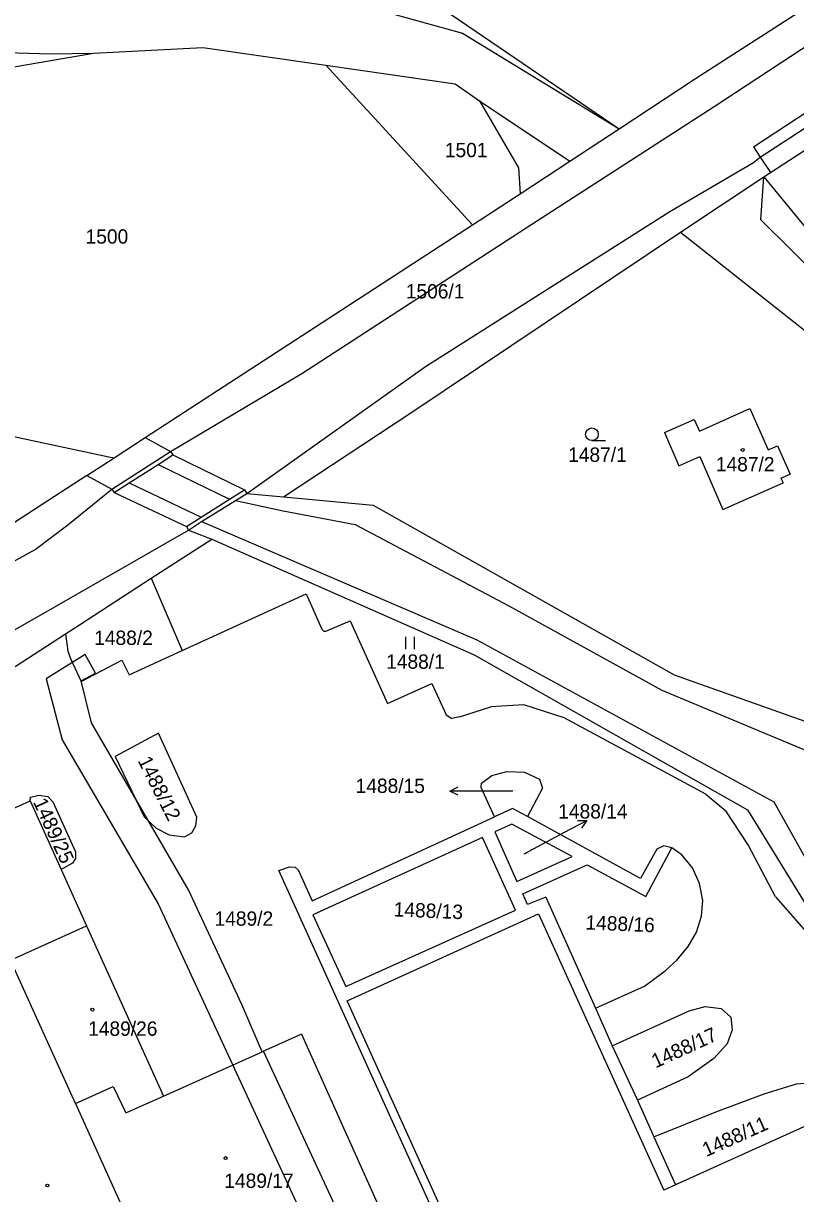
# Model space of a CAD drawing. Extents: x -785744 to -782822, y -1067550 to -1063910.
# Drawn here: x -784901.3 to -784809.8, y -1065835.5 to -1065696.7 of the extents above; entities that cross this region are included whole.
import ezdxf

# ---------------------------------------------------------------- set-up
doc = ezdxf.new("R2010")
doc.units = 0
for name, color, linetype in [('Hranice parcel', 7, 'Continuous'), ('Parcelní čísla', 7, 'Continuous'), ('Pop_ČP_popisy', 7, 'Continuous'), ('Vnitřní kresba', 7, 'Continuous'), ('Věcná břemena k části', 7, 'Continuous'), ('Značky budov', 7, 'Continuous'), ('Značky kultur', 7, 'Continuous')]:
    doc.layers.add(name, color=color, linetype=linetype)

msp = doc.modelspace()

# ---------------------------------------------------------------- linework, layer by layer
at = {"layer": 'Hranice parcel'}
msp.add_line((-784812.77, -1065714.42), (-784800.13, -1065706.17), dxfattribs=at)
for points in [[(-784814.77, -1065711.38), (-784738.36, -1065661.19)], [(-784854.45, -1065693.02), (-784830.7, -1065709.22)], [(-784821.64, -1065703.26), (-784804.49, -1065692.2)], [(-784859, -1065695.21), (-784849.26, -1065697.88)], [(-784849.26, -1065697.88), (-784830.7, -1065709.22)], [(-784918.98, -1065699.72), (-784898.14, -1065700.34)], [(-784910.36, -1065703.24), (-784893.05, -1065700.25)], [(-784898.14, -1065700.34), (-784893.05, -1065700.25)], [(-784893.05, -1065700.25), (-784880.07, -1065699.58)], [(-784880.07, -1065699.58), (-784865.48, -1065701.69)], [(-784865.48, -1065701.69), (-784850.14, -1065703.91)], [(-784865.48, -1065701.69), (-784848.1, -1065720.6)], [(-784850.14, -1065703.91), (-784847.25, -1065705.9)], [(-784830.7, -1065709.22), (-784821.64, -1065703.26)], [(-784847.25, -1065705.9), (-784836.56, -1065713.07)], [(-784836.56, -1065713.07), (-784830.7, -1065709.22)], [(-784813.96, -1065712.6), (-784808.64, -1065709.1)], [(-784814.77, -1065711.38), (-784813.96, -1065712.6)], [(-784813.96, -1065712.6), (-784812.77, -1065714.42)], [(-784842.42, -1065716.93), (-784836.56, -1065713.07)], [(-784823.44, -1065721.46), (-784813.54, -1065714.92)], [(-784813.9, -1065720), (-784813.54, -1065714.92)], [(-784813.54, -1065714.92), (-784812.77, -1065714.42)], [(-784813.54, -1065714.92), (-784802.69, -1065728.17)], [(-784848.1, -1065720.6), (-784842.42, -1065716.93)], [(-784886.9, -1065745.83), (-784848.1, -1065720.6)], [(-784813.9, -1065720), (-784784.65, -1065748.93)], [(-784855.42, -1065742.89), (-784823.44, -1065721.46)], [(-784823.44, -1065721.46), (-784808.12, -1065733.58)], [(-784870.51, -1065752.86), (-784855.42, -1065742.89)], [(-784821.19, -1065745.06), (-784815.22, -1065742.38)], [(-784815.22, -1065742.38), (-784813.02, -1065747.29)], [(-784907.14, -1065744.73), (-784891.23, -1065748.1)], [(-784825.34, -1065745.23), (-784821.79, -1065743.68)], [(-784821.79, -1065743.68), (-784821.19, -1065745.06)], [(-784890.59, -1065748.23), (-784886.9, -1065745.83)], [(-784886.9, -1065745.83), (-784883.91, -1065747.48)], [(-784825.34, -1065745.23), (-784823.62, -1065749.18)], [(-784883.91, -1065747.48), (-784883.64, -1065747.89)], [(-784813.02, -1065747.29), (-784811.93, -1065746.8)], [(-784811.93, -1065746.8), (-784810.42, -1065750.16)], [(-784893.83, -1065750.33), (-784890.59, -1065748.23)], [(-784891.23, -1065748.1), (-784890.59, -1065748.23)], [(-784883.64, -1065747.89), (-784875.12, -1065752.03)], [(-784823.62, -1065749.18), (-784821.13, -1065748.09)], [(-784821.13, -1065748.09), (-784818.41, -1065754.35)], [(-784893.83, -1065750.33), (-784916.42, -1065765.01)], [(-784893.83, -1065750.33), (-784890.84, -1065751.94)], [(-784811.51, -1065750.65), (-784810.42, -1065750.16)], [(-784818.41, -1065754.35), (-784811.26, -1065751.2)], [(-784811.51, -1065750.65), (-784811.26, -1065751.2)], [(-784890.84, -1065751.94), (-784890.57, -1065752.35)], [(-784890.57, -1065752.35), (-784882.02, -1065756.39)], [(-784875.12, -1065752.03), (-784874.86, -1065752.46)], [(-784874.86, -1065752.46), (-784870.51, -1065752.86)], [(-784870.51, -1065752.86), (-784859.86, -1065753.83)], [(-784859.86, -1065753.83), (-784824.19, -1065773.97)], [(-784882.02, -1065756.39), (-784881.76, -1065756.82)], [(-784881.76, -1065756.82), (-784879.01, -1065757.88)], [(-784886.19, -1065762.52), (-784879.01, -1065757.88)], [(-784879.01, -1065757.88), (-784847.89, -1065771.61)], [(-784894.7, -1065768.03), (-784886.19, -1065762.52)], [(-784886.19, -1065762.52), (-784883.83, -1065768.04)], [(-784882.53, -1065771.08), (-784867.83, -1065764.35), (-784865.97, -1065768.55), (-784865.72, -1065768.78), (-784865.49, -1065768.78), (-784862.61, -1065767.56)], [(-784896.34, -1065769.09), (-784894.7, -1065768.03)], [(-784883.83, -1065768.04), (-784882.53, -1065771.08)], [(-784862.61, -1065767.56), (-784858.15, -1065777.35)], [(-784902.34, -1065772.97), (-784896.34, -1065769.09)], [(-784896.34, -1065769.09), (-784896.06, -1065771.15), (-784895.76, -1065772.03), (-784894.49, -1065774.77), (-784889.67, -1065772.22), (-784888.82, -1065773.96), (-784882.53, -1065771.08)], [(-784847.89, -1065771.61), (-784815.48, -1065789.96)], [(-784858.15, -1065777.35), (-784852.92, -1065775.01)], [(-784852.92, -1065775.01), (-784851.22, -1065778.72)], [(-784824.19, -1065773.97), (-784806.21, -1065780.32)], [(-784849.65, -1065778.96), (-784845.91, -1065777.74)], [(-784842.02, -1065777.53), (-784845.91, -1065777.74)], [(-784837.23, -1065779.05), (-784842.02, -1065777.53)], [(-784851.22, -1065778.72), (-784850.53, -1065779.15)], [(-784849.65, -1065778.96), (-784850.53, -1065779.15)], [(-784820.43, -1065788.11), (-784837.23, -1065779.05)], [(-784885.31, -1065780.88), (-784890.47, -1065783.63), (-784887.04, -1065790.79), (-784885.61, -1065792.15), (-784884.05, -1065792.94), (-784882.25, -1065793.19), (-784881.39, -1065792.7), (-784880.88, -1065791.86), (-784880.79, -1065790.83), (-784885.31, -1065780.88)], [(-784845.48, -1065790.81), (-784847.06, -1065787.31), (-784847.02, -1065786.8), (-784845.8, -1065785.91), (-784844.03, -1065785.43), (-784841.94, -1065785.49), (-784840.15, -1065786.32), (-784839.77, -1065787.41), (-784841.56, -1065790.77)], [(-784924.06, -1065799.53), (-784900.56, -1065788.9)], [(-784900.56, -1065788.9), (-784900.52, -1065788.47)], [(-784900.56, -1065788.9), (-784896.87, -1065797.06)], [(-784900.52, -1065788.47), (-784899.53, -1065788.25), (-784898.46, -1065788.39), (-784897.85, -1065789.01), (-784895.15, -1065794.94), (-784895.17, -1065795.72), (-784895.54, -1065796.3), (-784896.87, -1065797.06)], [(-784820.43, -1065788.11), (-784818.04, -1065790.09)], [(-784843.33, -1065789.83), (-784845.48, -1065790.81)], [(-784841.56, -1065790.77), (-784843.33, -1065789.83)], [(-784815.41, -1065794.1), (-784818.04, -1065790.09)], [(-784815.48, -1065789.96), (-784806, -1065805.37)], [(-784867.12, -1065800.75), (-784845.48, -1065790.81)], [(-784845.44, -1065792.58), (-784842.82, -1065798.45), (-784836.28, -1065795.51), (-784843.41, -1065791.67), (-784845.44, -1065792.58)], [(-784824.47, -1065794.48), (-784825.39, -1065794.24), (-784826.22, -1065794.64), (-784828.15, -1065798.12), (-784841.56, -1065790.77)], [(-784867.01, -1065802.4), (-784863.11, -1065810.92), (-784843.01, -1065801.86), (-784846.92, -1065793.25), (-784867.01, -1065802.4)], [(-784839.38, -1065800.34), (-784841.55, -1065801.2), (-784842.14, -1065799.94), (-784834.51, -1065796.49), (-784827.52, -1065800.24), (-784824.47, -1065794.48)], [(-784833.49, -1065813.47), (-784827.68, -1065810.87), (-784825.26, -1065809.06), (-784823.82, -1065807.75), (-784822.52, -1065806.19), (-784821.51, -1065804.49), (-784820.92, -1065802.58), (-784820.76, -1065800.71), (-784821.16, -1065798.7), (-784822.02, -1065796.86), (-784823.28, -1065795.3), (-784824.47, -1065794.48)], [(-784812.15, -1065800.29), (-784815.41, -1065794.1)], [(-784896.87, -1065797.06), (-784893.86, -1065803.72)], [(-784871.04, -1065797.18), (-784869.8, -1065796.71), (-784869.1, -1065796.76), (-784868.77, -1065797.1), (-784867.12, -1065800.75)], [(-784849.6, -1065844.55), (-784871.04, -1065797.18)], [(-784812.15, -1065800.29), (-784807.15, -1065806.01)], [(-784839.38, -1065800.34), (-784833.49, -1065813.47)], [(-784862.96, -1065812.6), (-784840.25, -1065802.3)], [(-784840.25, -1065802.3), (-784825.4, -1065835.05)], [(-784902.86, -1065807.79), (-784893.86, -1065803.72)], [(-784893.86, -1065803.72), (-784884.73, -1065823.91)], [(-784895.18, -1065824.79), (-784902.86, -1065807.79)], [(-784848.56, -1065844.4), (-784862.96, -1065812.6)], [(-784833.49, -1065813.47), (-784831.52, -1065817.95)], [(-784831.52, -1065817.95), (-784822.41, -1065813.79)], [(-784822.41, -1065813.79), (-784820.5, -1065813.27), (-784818.6, -1065813.53), (-784817.45, -1065814.57), (-784817.29, -1065816.04), (-784817.88, -1065817.71), (-784819.46, -1065819.46), (-784822.53, -1065821.62), (-784828.54, -1065824.4)], [(-784868.38, -1065816.56), (-784873.05, -1065818.66)], [(-784868.38, -1065816.56), (-784857.85, -1065839.99)], [(-784831.52, -1065817.95), (-784828.54, -1065824.4)], [(-784884.73, -1065823.91), (-784873.05, -1065818.66)], [(-784826.58, -1065828.74), (-784819.11, -1065825.75), (-784813.49, -1065823.64), (-784809.67, -1065822.44), (-784804.57, -1065822.05), (-784798.78, -1065822.76), (-784793.92, -1065823.91), (-784790.97, -1065824.58), (-784802.22, -1065824.58)], [(-784895.18, -1065824.79), (-784890.7, -1065822.76)], [(-784890.7, -1065822.76), (-784889.2, -1065825.91)], [(-784895.18, -1065824.79), (-784883.18, -1065851.34)], [(-784889.2, -1065825.91), (-784884.73, -1065823.91)], [(-784828.54, -1065824.4), (-784826.7, -1065828.48), (-784826.58, -1065828.74)], [(-784802.22, -1065824.58), (-784824.01, -1065834.42)], [(-784826.58, -1065828.74), (-784824.01, -1065834.42)], [(-784824.01, -1065834.42), (-784825.4, -1065835.05)]]:
    msp.add_lwpolyline(points, dxfattribs=at)
at = {"layer": 'Pop_ČP_popisy'}
for p, q in [((-784847.79, -1065787.75), (-784850.79, -1065787.75)), ((-784837.17, -1065792.63), (-784834.52, -1065791.22))]:
    msp.add_line(p, q, dxfattribs=at)
for points in [[(-784849.79, -1065788.25), (-784850.79, -1065787.75), (-784849.79, -1065787.25)], [(-784843.29, -1065787.75), (-784847.79, -1065787.75)], [(-784835.64, -1065791.25), (-784834.52, -1065791.22), (-784835.17, -1065792.13)], [(-784841.96, -1065795.19), (-784837.17, -1065792.63)]]:
    msp.add_lwpolyline(points, dxfattribs=at)
at = {"layer": 'Vnitřní kresba'}
for points in [[(-784819.44, -1065706.59), (-784740.63, -1065654.79)], [(-784847.25, -1065705.9), (-784842.63, -1065713.86)], [(-784841.05, -1065720.54), (-784819.44, -1065706.59)], [(-784814.76, -1065713.22), (-784813.96, -1065712.6)], [(-784842.63, -1065713.86), (-784842.42, -1065716.93)], [(-784824.68, -1065719.01), (-784814.76, -1065713.22)], [(-784853.68, -1065737.39), (-784824.68, -1065719.01)], [(-784868.33, -1065738.24), (-784841.05, -1065720.54)], [(-784874.86, -1065752.46), (-784853.68, -1065737.39)], [(-784883.91, -1065747.48), (-784868.33, -1065738.24)], [(-784890.84, -1065751.94), (-784883.91, -1065747.48)], [(-784885.38, -1065749.01), (-784883.64, -1065747.89)], [(-784888.79, -1065751.21), (-784885.38, -1065749.01)], [(-784885.38, -1065749.01), (-784876.89, -1065753.15)], [(-784890.57, -1065752.35), (-784888.79, -1065751.21)], [(-784888.79, -1065751.21), (-784880.25, -1065755.28)], [(-784896.08, -1065756.17), (-784890.84, -1065751.94)], [(-784876.89, -1065753.15), (-784875.12, -1065752.03)], [(-784876.21, -1065753.3), (-784874.86, -1065752.46)], [(-784880.25, -1065755.28), (-784876.89, -1065753.15)], [(-784880.24, -1065755.8), (-784876.21, -1065753.3)], [(-784876.21, -1065753.3), (-784870.55, -1065754.53)], [(-784870.55, -1065754.53), (-784862.02, -1065756.13)], [(-784882.02, -1065756.39), (-784880.25, -1065755.28)], [(-784881.76, -1065756.82), (-784880.24, -1065755.8)], [(-784880.24, -1065755.8), (-784847.57, -1065769.8)], [(-784900.04, -1065767.29), (-784881.76, -1065756.82)], [(-784899.96, -1065759.09), (-784896.08, -1065756.17)], [(-784862.02, -1065756.13), (-784843.8, -1065765.8)], [(-784916.02, -1065767.98), (-784899.96, -1065759.09)], [(-784843.8, -1065765.8), (-784825.64, -1065775.77)], [(-784913.08, -1065774.69), (-784900.04, -1065767.29)], [(-784847.57, -1065769.8), (-784812.37, -1065789.03)], [(-784825.64, -1065775.77), (-784807.11, -1065783.53)], [(-784812.37, -1065789.03), (-784804.44, -1065803.12)]]:
    msp.add_lwpolyline(points, dxfattribs=at)
at = {"layer": 'Věcná břemena k části'}
for points in [[(-784894.02, -1065771.57), (-784898.66, -1065774.44)], [(-784892.8, -1065773.75), (-784894.02, -1065771.57)], [(-784894.48, -1065774.69), (-784892.8, -1065773.75)], [(-784898.66, -1065774.44), (-784896.73, -1065781.66)], [(-784893.27, -1065779.64), (-784894.48, -1065774.69)], [(-784881.75, -1065799.45), (-784893.27, -1065779.64)], [(-784896.73, -1065781.66), (-784885.37, -1065801.13)], [(-784875.45, -1065813.05), (-784881.75, -1065799.45)], [(-784885.37, -1065801.13), (-784865.79, -1065843.41)], [(-784873.05, -1065818.66), (-784875.45, -1065813.05)], [(-784872.88, -1065818.59), (-784873.05, -1065818.66)], [(-784862.17, -1065841.71), (-784872.88, -1065818.59)]]:
    msp.add_lwpolyline(points, dxfattribs=at)
at = {"layer": 'Značky budov'}
for centre in [(-784816.05, -1065747.29), (-784893.16, -1065813.66), (-784877.37, -1065831.26), (-784898.5, -1065834.51)]:
    msp.add_circle(centre, 0.175, dxfattribs=at)
at = {"layer": 'Značky kultur'}
for p, q in [((-784833.92, -1065746.19), (-784832.32, -1065746.19)), ((-784855.98, -1065770.94), (-784855.98, -1065769.44)), ((-784854.98, -1065770.94), (-784854.98, -1065769.44))]:
    msp.add_line(p, q, dxfattribs=at)
msp.add_circle((-784833.92, -1065745.44), 0.75, dxfattribs=at)

# ---------------------------------------------------------------- texts
at = {"layer": 'Parcelní čísla'}
for s, height, p in [('1501', 1.7, (-784851.37, -1065712.59)), ('1500', 1.7, (-784893.97, -1065722.84)), ('1487/1', 1.7, (-784836.75, -1065748.71)), ('1487/2', 1.7, (-784819.23, -1065749.84)), ('1488/2', 1.7, (-784892.95, -1065770.42)), ('1488/1', 1.7, (-784858.33, -1065773.24)), ('1488/15', 0.1, (-784843.29, -1065787.75)), ('1488/14', 0.1, (-784841.96, -1065795.19)), ('1489/2', 1.7, (-784878.68, -1065803.71)), ('1489/26', 1.7, (-784893.67, -1065816.76)), ('1489/17', 1.7, (-784877.52, -1065834.79))]:
    msp.add_text(s, height=height, dxfattribs=at).set_placement(p)
for s, rotation, p in [('1488/12', 296.7921, (-784887.83, -1065784.13)), ('1489/25', 294.5443, (-784900.23, -1065789.04)), ('1488/13', 357.6403, (-784857.46, -1065802.6)), ('1488/16', 357.6403, (-784834.72, -1065804.15)), ('1488/17', 24.5226, (-784826.38, -1065820.64)), ('1488/11', 24.2361, (-784820.37, -1065831.15))]:
    msp.add_text(s, height=1.7, rotation=rotation, dxfattribs=at).set_placement(p)
at = {"layer": 'Pop_ČP_popisy'}
for s, p in [('1506/1', (-784856, -1065729.34)), ('1488/15', (-784861.95, -1065787.97)), ('1488/14', (-784837.92, -1065791))]:
    msp.add_text(s, height=1.7, dxfattribs=at).set_placement(p)

doc.saveas('drawing.dxf')
